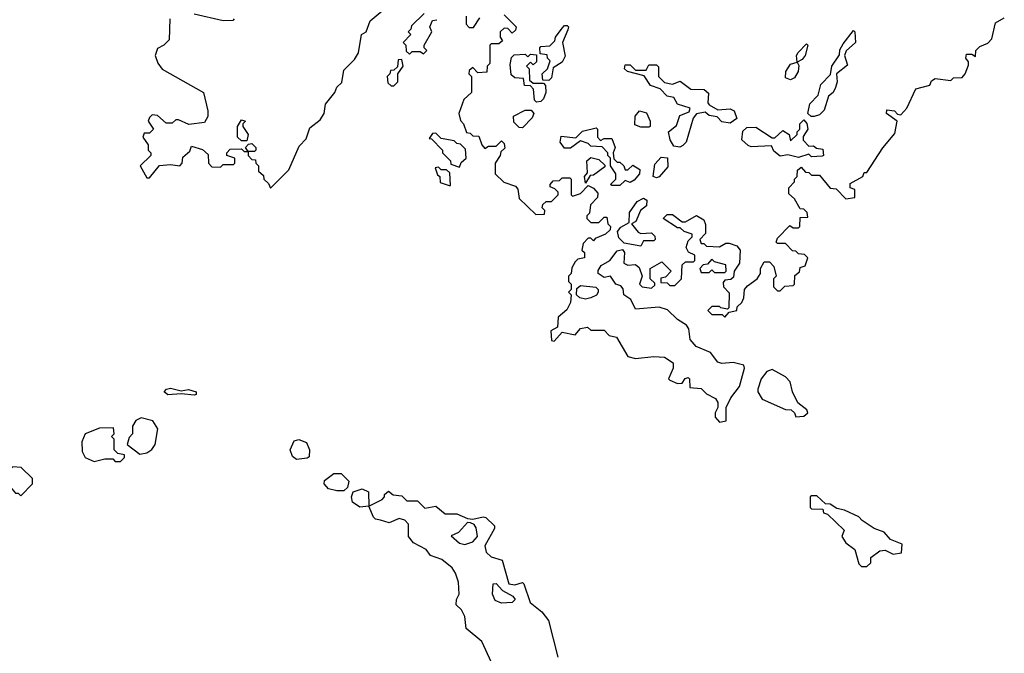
# Model space of a CAD drawing. Extents: x 2737310 to 2869991, y 870230 to 1012730.
# Tile 413 of 479: x 2765301 to 2769048, y 985100 to 987512. Entities that reach past the tile are written whole.
import ezdxf

# ---------------------------------------------------------------- set-up
doc = ezdxf.new("R2010")
doc.units = 0

msp = doc.modelspace()

# ---------------------------------------------------------------- linework, layer by layer
at = {"layer": '0CON02XD'}
for points in [[(2765872.5, 987515), (2765870, 987435), (2765850, 987415), (2765825, 987402.5), (2765816.7, 987375), (2765826.4, 987346.4), (2765843.6, 987323.6), (2766000, 987235), (2766017.5, 987165), (2766017, 987143), (2766005, 987120), (2765945, 987112.5), (2765905, 987130), (2765895, 987130), (2765881.7, 987118.3), (2765858.3, 987118.3), (2765825, 987147.5), (2765805, 987150), (2765795, 987140), (2765790, 987125), (2765810, 987095), (2765795, 987080), (2765775, 987080), (2765770, 987065), (2765790, 987035), (2765790, 987015), (2765800, 987005), (2765800, 986995), (2765760, 986955), (2765785, 986910), (2765795, 986910), (2765833, 986957), (2765875, 986960), (2765910, 986955), (2765920, 986965), (2765921.7, 986988.3), (2765948.3, 987011.7), (2765955, 987030), (2765997, 987017), (2766018.3, 986998.3), (2766020, 986965), (2766031.7, 986951.7), (2766065, 986950), (2766075, 986960), (2766115, 986960), (2766120, 986965), (2766120, 986985), (2766090, 986995), (2766090, 987005), (2766101.7, 987018.3), (2766145, 987020), (2766155, 987010), (2766170, 987010), (2766160, 987025), (2766171.7, 987038.3), (2766185, 987040), (2766200, 987025), (2766200, 987015), (2766195, 987010), (2766170, 987010), (2766170, 986995), (2766185, 986980), (2766198.3, 986978.3), (2766200, 986965), (2766210, 986955), (2766210, 986935), (2766228.3, 986918.3), (2766230, 986905), (2766248.3, 986888.3), (2766255, 986870), (2766325, 986940), (2766365, 987030), (2766391.7, 987058.3), (2766405, 987100), (2766445, 987130), (2766460, 987155), (2766465, 987190), (2766500, 987235), (2766507.5, 987255), (2766527, 987273), (2766535, 987320), (2766575, 987360), (2766590, 987385), (2766602.5, 987455), (2766620, 987465), (2766635, 987507.5), (2766680, 987545)], [(2766117.5, 987515), (2766111.7, 987508.3), (2766075, 987507.5), (2765965, 987532.5)], [(2766840, 987535), (2766791.7, 987488.3), (2766790, 987475), (2766780, 987465), (2766790, 987455), (2766760, 987425), (2766770, 987415), (2766771.7, 987391.7), (2766785, 987380), (2766795, 987390), (2766825, 987390), (2766838.3, 987381.7), (2766850, 987395), (2766840, 987405), (2766840, 987415), (2766870, 987465), (2766862.5, 987485), (2766871.7, 987508.3), (2766888.3, 987511.7)], [(2767145, 987530), (2767190, 987485), (2767188.3, 987471.7), (2767175, 987460), (2767158.3, 987478.3), (2767145, 987480), (2767130, 987465), (2767130, 987445), (2767138.3, 987431.7), (2767125, 987420), (2767095, 987420), (2767090, 987415), (2767090, 987345), (2767080, 987335), (2767078.3, 987311.7), (2767045, 987310), (2767025, 987330), (2767011.7, 987318.3), (2767010, 987305), (2767020, 987295), (2767020, 987235), (2766991.7, 987208.3), (2766972.5, 987155), (2766978.3, 987128.3), (2766990, 987115), (2767001.7, 987081.7), (2767015, 987080), (2767025, 987070), (2767048.3, 987068.3), (2767060, 987035), (2767071.7, 987021.7), (2767085, 987030), (2767115, 987030), (2767135, 987050), (2767145, 987040), (2767147, 987023), (2767131.7, 987008.3), (2767130, 986995), (2767110, 986965), (2767110, 986925), (2767143, 986893), (2767188.3, 986878.3), (2767197, 986867), (2767201.7, 986831.7), (2767265, 986770), (2767298.3, 986771.7), (2767300, 986785), (2767290, 986795), (2767291.7, 986808.3), (2767305, 986820), (2767325, 986820), (2767350, 986845), (2767350, 986855), (2767338.3, 986868.3), (2767320, 986875), (2767320, 986885), (2767331.7, 986898.3), (2767355, 986900), (2767365, 986910), (2767395, 986910), (2767400, 986905), (2767400, 986845), (2767405, 986840), (2767435, 986850), (2767465, 986880), (2767485, 986870), (2767501.7, 986851.7), (2767500, 986835), (2767473, 986807), (2767470, 986775), (2767460, 986765), (2767460, 986755), (2767475, 986740), (2767505, 986740), (2767525, 986760), (2767535, 986760), (2767540, 986735), (2767550, 986725), (2767548.3, 986711.7), (2767530, 986695), (2767491.7, 986678.3), (2767485, 986670), (2767475, 986680), (2767465, 986680), (2767445, 986660), (2767440, 986635), (2767450, 986625), (2767450, 986605), (2767425, 986600), (2767415, 986590), (2767403, 986567), (2767400, 986545), (2767390, 986535), (2767390, 986515), (2767400, 986505), (2767400, 986485), (2767390, 986475), (2767400, 986465), (2767397.5, 986435), (2767383, 986407), (2767350, 986380), (2767348.3, 986341.7), (2767323, 986327), (2767325, 986290), (2767335, 986287.5), (2767365, 986322.5), (2767415, 986312.5), (2767435, 986336.7), (2767461.7, 986341.7), (2767475, 986330), (2767525, 986330), (2767545, 986310), (2767573, 986303), (2767615, 986230), (2767645, 986222.5), (2767715, 986230), (2767755, 986227.5), (2767787.5, 986205), (2767787.5, 986185), (2767770, 986145), (2767775, 986140), (2767805, 986127.5), (2767821.7, 986128.3), (2767833.6, 986146.4), (2767845, 986150), (2767850, 986145), (2767851.7, 986111.7), (2767895, 986107.5), (2767915, 986087.5), (2767949.3, 986069.3), (2767957.5, 986055), (2767957.5, 986035), (2767947.5, 986015), (2767948.3, 985998.3), (2767965, 985980), (2767990, 985985), (2767990, 986035), (2768007.7, 986072.3), (2768040, 986115), (2768060, 986185), (2768057, 986197), (2768016.4, 986206.4), (2767973.3, 986203.3), (2767958.3, 986208.3), (2767930, 986245), (2767875, 986267.5), (2767852.5, 986295), (2767847.5, 986335), (2767839.3, 986349.3), (2767805, 986370), (2767767, 986407), (2767735, 986417.5), (2767645, 986410), (2767626.4, 986446.4), (2767600, 986465), (2767597.5, 986487.5), (2767588.3, 986498.3), (2767570, 986505), (2767550, 986535), (2767525, 986530), (2767502.5, 986545), (2767502.7, 986557.3), (2767514, 986576), (2767547.5, 986595), (2767575, 986632.5), (2767595, 986637.5), (2767602.5, 986625), (2767600, 986585), (2767615, 986577.5), (2767645, 986580), (2767658.3, 986568.3), (2767670, 986535), (2767660, 986505), (2767670, 986495), (2767705, 986490), (2767718.3, 986501.7), (2767718.3, 986508.3), (2767700, 986525), (2767700, 986565), (2767745, 986590), (2767780, 986555), (2767758.3, 986531.7), (2767741.7, 986528.3), (2767741.7, 986511.7), (2767765, 986510), (2767775, 986500), (2767795, 986500), (2767820, 986525), (2767821.7, 986578.3), (2767835, 986590), (2767865, 986590), (2767870, 986595), (2767870, 986615), (2767847, 986627), (2767837.5, 986645), (2767845, 986670), (2767860, 986685), (2767860, 986695), (2767830, 986705), (2767815, 986720), (2767805, 986720), (2767750, 986755), (2767765, 986770), (2767785, 986770), (2767822.5, 986742.5), (2767835, 986742.5), (2767877, 986767), (2767905, 986750), (2767911.7, 986731.7), (2767911.7, 986698.3), (2767890, 986675), (2767895, 986660), (2767905, 986660), (2767915, 986650), (2767965, 986647.5), (2767988.3, 986661.7), (2768001.7, 986661.7), (2768030.7, 986650.7), (2768042.5, 986635), (2768040, 986585), (2768020, 986555), (2768018.3, 986531.7), (2768007.5, 986522.5), (2767985, 986520), (2767978.3, 986511.7), (2767980, 986495), (2768001.7, 986471.7), (2768000, 986415), (2767995, 986410), (2767970, 986415)], [(2767000, 987525), (2767000, 987495), (2767011.7, 987481.7), (2767028.3, 987481.7), (2767051.7, 987518.3)], [(2767970, 986415), (2767965, 986420), (2767935, 986420), (2767920, 986405), (2767935, 986390), (2767975, 986390), (2767985, 986380), (2768001.7, 986398.3), (2768030, 986405), (2768031.7, 986418.3), (2768050, 986435), (2768057, 986453), (2768060, 986485), (2768070.7, 986499.3), (2768107.5, 986525), (2768120, 986545), (2768120, 986565), (2768135, 986590), (2768155, 986590), (2768171.7, 986571.7), (2768180, 986535), (2768170, 986525), (2768170, 986495), (2768185, 986480), (2768195, 986480), (2768213, 986497), (2768245, 986500), (2768250, 986505), (2768251.7, 986538.3), (2768268.3, 986551.7), (2768271.7, 986568.3), (2768290, 986575), (2768300, 986605), (2768288.3, 986618.3), (2768265, 986620), (2768255, 986630), (2768241.7, 986631.7), (2768215, 986660), (2768185, 986660), (2768180, 986665), (2768185, 986680), (2768231.7, 986728.3), (2768245, 986720), (2768265, 986720), (2768270, 986725), (2768271.7, 986758.3), (2768300, 986760), (2768298.3, 986778.3), (2768285, 986790), (2768271.7, 986791.7), (2768249.3, 986829.3), (2768228.3, 986848.3), (2768228.3, 986871.7), (2768250, 986895), (2768250, 986905), (2768260, 986915), (2768261.7, 986938.3), (2768275, 986950), (2768291.7, 986931.7), (2768305, 986930), (2768315, 986920), (2768345, 986920), (2768385, 986870), (2768408.3, 986868.3), (2768445, 986830), (2768480, 986835), (2768480, 986865), (2768461.7, 986871.7), (2768461.7, 986888.3), (2768510, 986915), (2768515, 986930), (2768525, 986930), (2768586.4, 987023.6), (2768631.7, 987078.3), (2768640, 987125), (2768600, 987155), (2768601.7, 987168.3), (2768630, 987165), (2768641.7, 987151.7), (2768655, 987150), (2768677.5, 987175), (2768711.7, 987248.3), (2768765, 987262.5), (2768770.7, 987279.3), (2768785, 987287.5), (2768845, 987280), (2768855, 987290), (2768888.3, 987291.7), (2768900, 987305), (2768911.7, 987338.3), (2768911.7, 987351.7), (2768902.5, 987365), (2768905, 987380), (2768925, 987380), (2768938.3, 987371.7), (2768940, 987395), (2768955, 987410), (2768985, 987422.5), (2769000.7, 987439.3), (2769015, 987500), (2769048.3, 987518.3)], [(2767315, 987280), (2767291.7, 987281.7), (2767290, 987305), (2767310, 987325), (2767320, 987355), (2767310, 987365), (2767308.3, 987378.3), (2767281.7, 987381.7), (2767280, 987405), (2767285, 987410), (2767318.3, 987411.7), (2767338.3, 987431.7), (2767340, 987445), (2767365, 987480), (2767375, 987490), (2767385, 987490), (2767390, 987485), (2767387, 987473), (2767367.5, 987425), (2767377, 987373), (2767365, 987350), (2767331.7, 987328.3), (2767325, 987290), (2767315, 987280)], [(2768313, 987143), (2768300, 987155), (2768308.3, 987191.7), (2768340, 987225), (2768350, 987265), (2768387, 987303), (2768392.5, 987335), (2768421.7, 987378.3), (2768423, 987397), (2768435, 987420), (2768475, 987470), (2768480, 987465), (2768482.5, 987425), (2768447, 987393), (2768440, 987375), (2768451.7, 987338.3), (2768410, 987305), (2768412.5, 987275), (2768406.4, 987253.6), (2768397.5, 987235), (2768379.3, 987220.7), (2768362.3, 987167.7), (2768345, 987150), (2768325, 987143.3), (2768313, 987143)], [(2768235, 987282.5), (2768215, 987290), (2768216.7, 987315), (2768235, 987342.5), (2768260, 987350), (2768257.5, 987375), (2768263.3, 987386.7), (2768295, 987420), (2768300, 987415), (2768290, 987375), (2768279.3, 987360.7), (2768260, 987350), (2768266.7, 987336.7), (2768263.3, 987315), (2768249.3, 987290.7), (2768235, 987282.5)], [(2767268.3, 987198.3), (2767260, 987205), (2767257, 987247), (2767245, 987260), (2767221.7, 987261.7), (2767218.3, 987288.3), (2767185, 987290), (2767171.7, 987301.7), (2767168.3, 987341.7), (2767172.5, 987367.5), (2767182.5, 987377.5), (2767225, 987380), (2767235, 987370), (2767245, 987380), (2767268.3, 987378.3), (2767268.3, 987351.7), (2767255, 987340), (2767245, 987350), (2767230, 987335), (2767240, 987325), (2767241.7, 987281.7), (2767255, 987270), (2767295, 987270), (2767301.7, 987261.7), (2767303.3, 987235), (2767295, 987210), (2767285, 987200), (2767268.3, 987198.3)], [(2766725, 987260), (2766740, 987275), (2766740, 987305), (2766760, 987335), (2766755, 987360), (2766741.7, 987358.3), (2766738.3, 987331.7), (2766725, 987320), (2766711.7, 987318.3), (2766710, 987305), (2766700, 987295), (2766701.7, 987271.7), (2766715, 987260), (2766725, 987260)], [(2767813, 987027), (2767790.7, 987030.7), (2767776.2, 987055), (2767770, 987085), (2767800.7, 987109.3), (2767813.3, 987146.7), (2767848.8, 987161.2), (2767852.5, 987175), (2767805, 987190), (2767790, 987215), (2767765, 987220), (2767738.8, 987248.8), (2767701.7, 987261.7), (2767677.5, 987297.5), (2767613.9, 987313.9), (2767602.5, 987325), (2767605, 987340), (2767625, 987340), (2767645, 987320), (2767685, 987320), (2767695, 987340), (2767725, 987340), (2767731.7, 987331.7), (2767732.5, 987295), (2767755, 987272.5), (2767785, 987266.7), (2767815, 987277.5), (2767855, 987247.5), (2767906.2, 987246.2), (2767922.5, 987232.5), (2767920, 987195), (2767925, 987187.5), (2767958.3, 987168.3), (2768005, 987172.5), (2768020, 987165), (2768030, 987135), (2768005, 987117.5), (2767973, 987123), (2767955, 987142.5), (2767925, 987146.7), (2767909.3, 987159.3), (2767876.4, 987153.6), (2767863.6, 987136.4), (2767837.5, 987045), (2767825, 987032.5), (2767813, 987027)], [(2767215, 987100), (2767201.7, 987101.7), (2767181.7, 987121.7), (2767180, 987145), (2767225, 987167.5), (2767247, 987167), (2767257.5, 987155), (2767251.7, 987138.3), (2767215, 987100)], [(2767695, 987102.5), (2767665, 987102.5), (2767641.7, 987111.7), (2767643.3, 987145), (2767660, 987165), (2767687, 987157), (2767700, 987125), (2767700, 987105), (2767695, 987102.5)], [(2766165, 987050), (2766145, 987050), (2766130, 987065), (2766130, 987105), (2766145, 987130), (2766160, 987125), (2766150, 987115), (2766150, 987105), (2766170, 987075), (2766165, 987050)], [(2768265, 986987.5), (2768225, 986997.5), (2768195, 986992.5), (2768171.2, 987011.2), (2768161.7, 987031.7), (2768085, 987027.5), (2768073, 987033), (2768050, 987055), (2768053, 987087), (2768068.3, 987101.7), (2768103, 987103), (2768165, 987062.5), (2768175, 987062.5), (2768205, 987090), (2768230, 987075), (2768235, 987050), (2768260, 987075), (2768260, 987085), (2768270, 987095), (2768270, 987115), (2768285, 987130), (2768297, 987117), (2768300, 987095), (2768282.5, 987067.5), (2768283, 987053), (2768305, 987030), (2768321.7, 987031.7), (2768333, 987023), (2768358.3, 987018.3), (2768360, 986995), (2768355, 986992.5), (2768315, 986990), (2768305, 987000), (2768265, 986987.5)], [(2766975, 986950), (2766981.7, 986968.3), (2767000, 986985), (2766998.3, 987018.3), (2766978.3, 987038.3), (2766965, 987040), (2766955, 987050), (2766905, 987060), (2766885, 987080), (2766871.7, 987078.3), (2766860, 987060), (2766868.3, 987058.3), (2766910, 987015), (2766910, 987005), (2766940, 986975), (2766941.7, 986961.7), (2766975, 986950)], [(2767585, 986880), (2767555, 986880), (2767550, 986885), (2767570, 986905), (2767570, 986925), (2767550, 986955), (2767550, 986985), (2767540, 986995), (2767540, 987005), (2767518.3, 987028.3), (2767475, 987030), (2767465, 987040), (2767435, 987050), (2767397, 987023), (2767375, 987022.5), (2767357.5, 987045), (2767361.7, 987068.3), (2767417.5, 987062.5), (2767443, 987087), (2767495, 987100), (2767500, 987095), (2767500, 987065), (2767511.7, 987051.7), (2767525, 987060), (2767555, 987060), (2767567.5, 987025), (2767560, 987005), (2767561.7, 986981.7), (2767575, 986970), (2767585, 986970), (2767600, 986955), (2767605, 986940), (2767615, 986940), (2767635, 986957.5), (2767661.7, 986941.7), (2767660, 986925), (2767639.3, 986900.7), (2767625, 986892.5), (2767605, 986900), (2767585, 986880)], [(2767455, 986890), (2767450, 986915), (2767461.7, 986928.3), (2767460, 986975), (2767475, 986987.5), (2767505, 986980), (2767528.3, 986958.3), (2767528.3, 986951.7), (2767485, 986920), (2767471.7, 986918.3), (2767455, 986890)], [(2767725, 986910), (2767712.5, 986915), (2767718.3, 986961.7), (2767742, 986988), (2767766.2, 986986.2), (2767768, 986952), (2767735, 986913.3), (2767725, 986910)], [(2766940, 986880), (2766938.3, 986928.3), (2766925, 986940), (2766905, 986940), (2766895, 986950), (2766881.7, 986948.3), (2766891.7, 986921.7), (2766900, 986915), (2766901.7, 986891.7), (2766935, 986880), (2766940, 986880)], [(2767665, 986650), (2767601.2, 986661.2), (2767581.7, 986681.7), (2767576.7, 986705), (2767588.6, 986721.4), (2767620, 986740), (2767621.7, 986778.3), (2767650.5, 986819.5), (2767675, 986832.5), (2767687.5, 986825), (2767687, 986803), (2767664, 986786), (2767646.4, 986743.6), (2767630, 986735), (2767655, 986702.5), (2767665, 986697.5), (2767705, 986700), (2767718.3, 986688.3), (2767720, 986675), (2767715, 986670), (2767675, 986670), (2767665, 986650)], [(2767985, 986550), (2767990, 986555), (2767988.3, 986578.3), (2767945, 986590), (2767935, 986600), (2767918.3, 986581.7), (2767901.7, 986578.3), (2767890, 986565), (2767895, 986550), (2767925, 986550), (2767935, 986560), (2767945, 986550), (2767985, 986550)], [(2767455, 986447.5), (2767433, 986453), (2767420, 986465), (2767421.7, 986488.3), (2767435, 986500), (2767493.8, 986493.8), (2767502.5, 986485), (2767502.5, 986475), (2767496.4, 986463.6), (2767475, 986453.3), (2767455, 986447.5)], [(2768255, 986000), (2768285, 986002.5), (2768300, 986015), (2768297, 986027), (2768263, 986053), (2768242.5, 986095), (2768233, 986133), (2768215, 986152.5), (2768165, 986180), (2768145, 986172.5), (2768123.3, 986145), (2768110, 986105), (2768110, 986095), (2768127, 986067), (2768215, 986027.5), (2768237, 986027), (2768250, 986015), (2768255, 986000)], [(2765965, 986082), (2765915, 986087.5), (2765865, 986083.5), (2765851.2, 986095), (2765860, 986105), (2765875, 986109.2), (2765915, 986098.8), (2765943.9, 986103.9), (2765972.5, 986095), (2765972.5, 986085), (2765965, 986082)], [(2765758.3, 985858.3), (2765785, 985863.3), (2765803.9, 985876.1), (2765816, 985895), (2765826.7, 985955), (2765807.5, 985985), (2765763.9, 985996.1), (2765743.6, 985986.4), (2765730, 985965), (2765730, 985935), (2765718.3, 985921.7), (2765710, 985895), (2765758.3, 985858.3)], [(2765685, 985830), (2765700, 985845), (2765700, 985855), (2765675, 985860), (2765660, 985875), (2765660, 985915), (2765650, 985925), (2765660, 985935), (2765658.3, 985958.3), (2765605, 985957.5), (2765550, 985935), (2765537.5, 985905), (2765538.3, 985868.3), (2765550, 985845), (2765585, 985830), (2765625, 985840), (2765655, 985840), (2765665, 985830), (2765685, 985830)], [(2766355, 985838), (2766339.4, 985849.4), (2766330, 985875), (2766345, 985908.8), (2766363.6, 985913.6), (2766393, 985903), (2766403.8, 985875), (2766402.5, 985847.5), (2766395, 985842.5), (2766355, 985838)], [(2765305, 985700), (2765350, 985745), (2765350, 985765), (2765307, 985807), (2765275, 985810), (2765253.3, 985786.7), (2765247.5, 985755), (2765285, 985710), (2765295, 985710), (2765305, 985700)], [(2766508, 985718), (2766476.4, 985726.4), (2766460, 985745), (2766461.7, 985758.3), (2766496, 985784), (2766525, 985784.2), (2766553.8, 985755), (2766549.2, 985730.8), (2766535, 985718.8), (2766508, 985718)], [(2766673.6, 985606.4), (2766655, 985610), (2766647.7, 985617.7), (2766630, 985660), (2766595, 985656.7), (2766567.5, 985675), (2766563.8, 985695), (2766570, 985715), (2766605, 985726), (2766628.8, 985715), (2766630, 985660), (2766680, 985685), (2766690, 985695), (2766690, 985705), (2766705, 985717.5), (2766723, 985703), (2766755, 985700), (2766775, 985680), (2766815, 985680), (2766843, 985653), (2766885, 985660), (2766920.7, 985630.7), (2766965, 985631.2), (2767005, 985612.5), (2767025, 985610), (2767065, 985620), (2767075, 985616.7), (2767107.5, 985585), (2767107.5, 985575), (2767070.7, 985509.3), (2767076.7, 985485), (2767095, 985466.7), (2767137.5, 985455), (2767162.5, 985365), (2767185, 985361.2), (2767215, 985370), (2767220, 985365), (2767244, 985294), (2767287.7, 985257.7), (2767313.3, 985225), (2767348.8, 985085)], [(2768525, 985430), (2768540, 985445), (2768540, 985465), (2768575, 985490), (2768595, 985492.5), (2768625, 985477.5), (2768657, 985483), (2768660, 985515), (2768615, 985533.3), (2768590.7, 985560.7), (2768552.5, 985575), (2768507.5, 985605), (2768495, 985620), (2768440, 985645), (2768411.2, 985651.2), (2768385, 985667.5), (2768368.3, 985668.3), (2768335, 985700), (2768315, 985700), (2768310, 985695), (2768310, 985655), (2768315, 985650), (2768358.3, 985648.3), (2768360, 985635), (2768375, 985630), (2768438.3, 985568.3), (2768430, 985545), (2768445, 985520), (2768480, 985495), (2768495, 985440), (2768505, 985430), (2768525, 985430)], [(2767096.7, 985065), (2767060, 985145), (2767000, 985195), (2766995, 985240), (2766982.5, 985265), (2766962.5, 985285), (2766963.3, 985305), (2766973.3, 985325), (2766970.7, 985370.7), (2766960, 985405), (2766946.7, 985425), (2766907, 985457), (2766865, 985472.5), (2766847.5, 985495), (2766800, 985520), (2766781.4, 985545), (2766781.2, 985591.2), (2766767.3, 985607.3), (2766745, 985612.5), (2766706.7, 985596.7), (2766673.6, 985606.4)], [(2766995, 985513.8), (2767026.1, 985523.9), (2767043.3, 985545), (2767037.7, 985577.7), (2767030.7, 985590.7), (2767017, 985597), (2767005, 985597.5), (2766970.5, 985559.5), (2766943, 985547), (2766975, 985518.8), (2766995, 985513.8)], [(2767135, 985290.8), (2767110.6, 985300.6), (2767100, 985325), (2767102.5, 985365), (2767115, 985366.2), (2767138.5, 985338.5), (2767177.7, 985317.7), (2767186.7, 985305), (2767175, 985293.3), (2767135, 985290.8)]]:
    msp.add_lwpolyline(points, dxfattribs=at)

doc.saveas('drawing.dxf')
